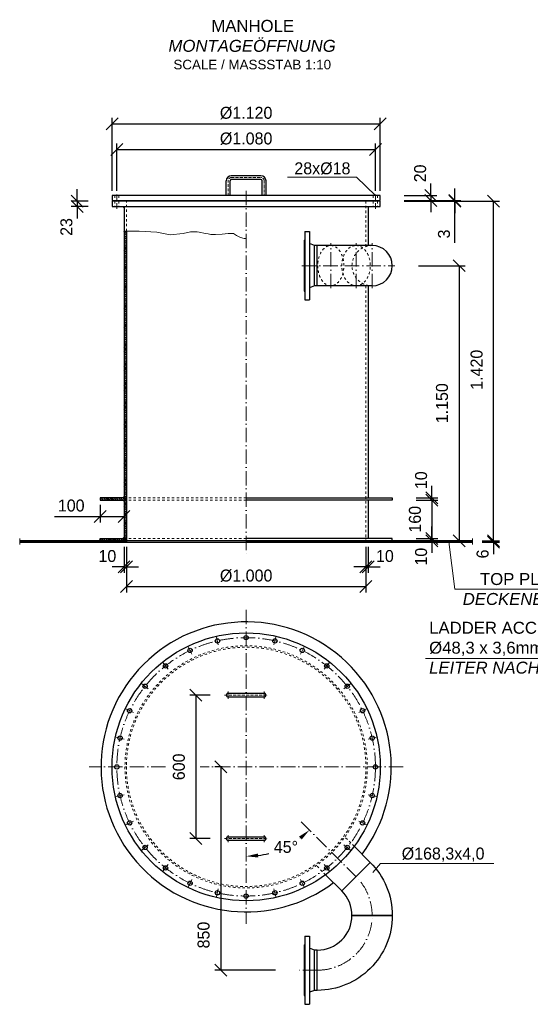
# Model space of a CAD drawing. Header units: millimetres. Extents: x -14064 to 10606674, y -83552 to 74051.
# Tile 580 of 656: x 33821 to 35954, y -50523 to -46408. Entities that reach past the tile are written whole.
import ezdxf

# ---------------------------------------------------------------- set-up
doc = ezdxf.new("R2010")
doc.units = ezdxf.units.MM
doc.linetypes.add('ACAD_ISO10W100', pattern=[18, 12, -3, 0, -3])
doc.linetypes.add('JIS_02_1.0', pattern=[2, 1, -1])
doc.layers.add('Bemaßung', color=7, linetype='Continuous', lineweight=9)
doc.layers.add('Beschriftung', color=7, linetype='Continuous', lineweight=9)
doc.styles.add('LBB3.5M1000', font='isocp.shx', dxfattribs={"height": 3.5})
doc.dimstyles.new('DIN', dxfattribs={"dimtxt": 2.5, "dimasz": 2.5, "dimexe": 1.25, "dimexo": 0.625, "dimtad": 1, "dimtih": 1, "dimdec": 4, "dimdsep": 46, "dimlunit": 6, "dimtxsty": 'Standard', "dimcen": 2.5, "dimadec": 0, "dimazin": 0, "dimtfac": 1, "dimtdec": 4, "dimtmove": 0, "dimatfit": 3, "dimfxl": 0, "dimtvp": 1, "dimtolj": 1, "dimtzin": 0, "dimarcsym": 0})

# ---------------------------------------------------------------- blocks, each defined once
blk = doc.blocks.new('_Oblique')
at = {"color": 0, "linetype": 'ByBlock', "lineweight": -2}
blk.add_line((-0.5, -0.5), (0.5, 0.5), dxfattribs=at)
blk = doc.blocks.new('*D437')
at = {"layer": 'Bemaßung', "color": 0, "lineweight": -2, "transparency": 16777216}
for p, q in [((34266.9, -48611.1), (34266.9, -48802.2)), ((35266.9, -48611.1), (35266.9, -48802.2)), ((34266.9, -48777.2), (35266.9, -48777.2))]:
    blk.add_line(p, q, dxfattribs=at)
at = {"layer": 'DEFPOINTS', "color": 0, "transparency": 16777216}
for p in [(34266.9, -48591.1), (35266.9, -48591.1), (35266.9, -48777.2)]:
    blk.add_point(p, dxfattribs=at)
at = {"layer": 'Bemaßung', "color": 0, "lineweight": -2, "transparency": 16777216, "xscale": 50, "yscale": 50, "zscale": 50, "rotation": 180}
blk.add_blockref('_Oblique', (34266.9, -48777.2), dxfattribs=at)
at = {"layer": 'Bemaßung', "color": 0, "lineweight": -2, "transparency": 16777216, "xscale": 50, "yscale": 50, "zscale": 50}
blk.add_blockref('_Oblique', (35266.9, -48777.2), dxfattribs=at)
at = {"layer": 'Bemaßung', "color": 0, "transparency": 16777216, "insert": (34766.9, -48732.2), "char_height": 50, "attachment_point": 5}
blk.add_mtext('\\A1;%%C1.000', dxfattribs=at)
blk = doc.blocks.new('*D385')
at = {"layer": 'Bemaßung', "color": 0, "lineweight": -2, "transparency": 16777216}
for p, q in [((34256.9, -48611.1), (34256.9, -48720)), ((34266.9, -48611.1), (34266.9, -48720)), ((34256.9, -48695), (34206.9, -48695)), ((34256.9, -48695), (34266.9, -48695)), ((34266.9, -48695), (34316.9, -48695))]:
    blk.add_line(p, q, dxfattribs=at)
at = {"layer": 'DEFPOINTS', "color": 0, "transparency": 16777216}
for p in [(34256.9, -48591.1), (34266.9, -48591.1), (34266.9, -48695)]:
    blk.add_point(p, dxfattribs=at)
at = {"layer": 'Bemaßung', "color": 0, "lineweight": -2, "transparency": 16777216, "xscale": 50, "yscale": 50, "zscale": 50}
blk.add_blockref('_Oblique', (34256.9, -48695), dxfattribs=at)
at = {"layer": 'Bemaßung', "color": 0, "lineweight": -2, "transparency": 16777216, "xscale": 50, "yscale": 50, "zscale": 50, "rotation": 180}
blk.add_blockref('_Oblique', (34266.9, -48695), dxfattribs=at)
at = {"layer": 'Bemaßung', "color": 0, "transparency": 16777216, "insert": (34187.4, -48650), "char_height": 50, "attachment_point": 5}
blk.add_mtext('\\A1;10', dxfattribs=at)
blk = doc.blocks.new('*D386')
at = {"layer": 'Bemaßung', "color": 0, "lineweight": -2, "transparency": 16777216}
for p, q in [((34156.9, -48436.1), (34156.9, -48508.9)), ((34256.9, -48436.1), (34256.9, -48508.9)), ((33966.4, -48483.9), (34156.9, -48483.9)), ((34156.9, -48483.9), (34256.9, -48483.9))]:
    blk.add_line(p, q, dxfattribs=at)
at = {"layer": 'DEFPOINTS', "color": 0, "transparency": 16777216}
for p in [(34156.9, -48416.1), (34256.9, -48416.1), (34256.9, -48483.9)]:
    blk.add_point(p, dxfattribs=at)
at = {"layer": 'Bemaßung', "color": 0, "lineweight": -2, "transparency": 16777216, "xscale": 50, "yscale": 50, "zscale": 50, "rotation": 180}
blk.add_blockref('_Oblique', (34156.9, -48483.9), dxfattribs=at)
at = {"layer": 'Bemaßung', "color": 0, "lineweight": -2, "transparency": 16777216, "xscale": 50, "yscale": 50, "zscale": 50}
blk.add_blockref('_Oblique', (34256.9, -48483.9), dxfattribs=at)
at = {"layer": 'Bemaßung', "color": 0, "transparency": 16777216, "insert": (34036.4, -48438.9), "char_height": 50, "attachment_point": 5}
blk.add_mtext('\\A1;100', dxfattribs=at)
blk = doc.blocks.new('*D387')
at = {"layer": 'Bemaßung', "color": 0, "lineweight": -2, "transparency": 16777216}
for p, q in [((35542.7, -48576.1), (35542.7, -48526.1)), ((35476.9, -48576.1), (35567.7, -48576.1)), ((35476.9, -48586.1), (35567.7, -48586.1)), ((35542.7, -48586.1), (35542.7, -48576.1)), ((35542.7, -48586.1), (35542.7, -48636.1))]:
    blk.add_line(p, q, dxfattribs=at)
at = {"layer": 'DEFPOINTS', "color": 0, "transparency": 16777216}
for p in [(35376.9, -48576.1), (35376.9, -48586.1), (35542.7, -48576.1)]:
    blk.add_point(p, dxfattribs=at)
at = {"layer": 'Bemaßung', "color": 0, "lineweight": -2, "transparency": 16777216, "xscale": 50, "yscale": 50, "zscale": 50}
for p, rotation in [((35542.7, -48576.1), 270), ((35542.7, -48586.1), 90)]:
    blk.add_blockref('_Oblique', p, dxfattribs=dict(at, rotation=rotation))
at = {"layer": 'Bemaßung', "color": 0, "transparency": 16777216, "insert": (35497.7, -48652.5), "char_height": 50, "attachment_point": 5, "rotation": 90}
blk.add_mtext('\\A1;10', dxfattribs=at)
blk = doc.blocks.new('*D388')
at = {"layer": 'Bemaßung', "color": 0, "lineweight": -2, "transparency": 16777216}
for p, q in [((35476.9, -48416.1), (35567.7, -48416.1)), ((35542.7, -48416.1), (35542.7, -48576.1)), ((35476.9, -48576.1), (35567.7, -48576.1))]:
    blk.add_line(p, q, dxfattribs=at)
at = {"layer": 'DEFPOINTS', "color": 0, "transparency": 16777216}
for p in [(35376.9, -48416.1), (35376.9, -48576.1), (35542.7, -48576.1)]:
    blk.add_point(p, dxfattribs=at)
at = {"layer": 'Bemaßung', "color": 0, "lineweight": -2, "transparency": 16777216, "xscale": 50, "yscale": 50, "zscale": 50}
for p, rotation in [((35542.7, -48416.1), 90), ((35542.7, -48576.1), 270)]:
    blk.add_blockref('_Oblique', p, dxfattribs=dict(at, rotation=rotation))
at = {"layer": 'Bemaßung', "color": 0, "transparency": 16777216, "insert": (35472, -48496.1), "char_height": 50, "attachment_point": 5, "rotation": 90}
blk.add_mtext('\\A1;160', dxfattribs=at)
blk = doc.blocks.new('*D389')
at = {"layer": 'Bemaßung', "color": 0, "lineweight": -2, "transparency": 16777216}
for p, q in [((35542.7, -48406.1), (35542.7, -48356.1)), ((35476.9, -48406.1), (35567.7, -48406.1)), ((35476.9, -48416.1), (35567.7, -48416.1)), ((35542.7, -48416.1), (35542.7, -48406.1)), ((35542.7, -48416.1), (35542.7, -48466.1))]:
    blk.add_line(p, q, dxfattribs=at)
at = {"layer": 'DEFPOINTS', "color": 0, "transparency": 16777216}
for p in [(35376.9, -48406.1), (35376.9, -48416.1), (35542.7, -48406.1)]:
    blk.add_point(p, dxfattribs=at)
at = {"layer": 'Bemaßung', "color": 0, "lineweight": -2, "transparency": 16777216, "xscale": 50, "yscale": 50, "zscale": 50}
for p, rotation in [((35542.7, -48406.1), 270), ((35542.7, -48416.1), 90)]:
    blk.add_blockref('_Oblique', p, dxfattribs=dict(at, rotation=rotation))
at = {"layer": 'Bemaßung', "color": 0, "transparency": 16777216, "insert": (35497.7, -48332.9), "char_height": 50, "attachment_point": 5, "rotation": 90}
blk.add_mtext('\\A1;10', dxfattribs=at)
blk = doc.blocks.new('*D390')
at = {"layer": 'Bemaßung', "color": 0, "lineweight": -2, "transparency": 16777216}
for p, q in [((35799.6, -48586.1), (35799.6, -48536.1)), ((35752.5, -48586.1), (35824.6, -48586.1)), ((35752.5, -48592.1), (35824.6, -48592.1)), ((35799.6, -48592.1), (35799.6, -48586.1)), ((35799.6, -48592.1), (35799.6, -48642.1))]:
    blk.add_line(p, q, dxfattribs=at)
at = {"layer": 'DEFPOINTS', "color": 0, "transparency": 16777216}
for p in [(35712.5, -48586.1), (35712.5, -48592.1), (35799.6, -48586.1)]:
    blk.add_point(p, dxfattribs=at)
at = {"layer": 'Bemaßung', "color": 0, "lineweight": -2, "transparency": 16777216, "xscale": 50, "yscale": 50, "zscale": 50}
for p, rotation in [((35799.6, -48586.1), 270), ((35799.6, -48592.1), 90)]:
    blk.add_blockref('_Oblique', p, dxfattribs=dict(at, rotation=rotation))
at = {"layer": 'Bemaßung', "color": 0, "transparency": 16777216, "insert": (35754.6, -48641.1), "char_height": 50, "attachment_point": 5, "rotation": 90}
blk.add_mtext('\\A1;6', dxfattribs=at)
blk = doc.blocks.new('*D391')
at = {"layer": 'Bemaßung', "color": 0, "lineweight": -2, "transparency": 16777216}
for p, q in [((35426.9, -47166.1), (35824.6, -47166.1)), ((35799.6, -48586.1), (35799.6, -47166.1)), ((35812.5, -48586.1), (35824.6, -48586.1))]:
    blk.add_line(p, q, dxfattribs=at)
at = {"layer": 'DEFPOINTS', "color": 0, "transparency": 16777216}
for p in [(35326.9, -47166.1), (35799.6, -47166.1), (35712.5, -48586.1)]:
    blk.add_point(p, dxfattribs=at)
at = {"layer": 'Bemaßung', "color": 0, "lineweight": -2, "transparency": 16777216, "xscale": 50, "yscale": 50, "zscale": 50}
for p, rotation in [((35799.6, -47166.1), 90), ((35799.6, -48586.1), 270)]:
    blk.add_blockref('_Oblique', p, dxfattribs=dict(at, rotation=rotation))
at = {"layer": 'Bemaßung', "color": 0, "transparency": 16777216, "insert": (35729.5, -47871.1), "char_height": 50, "attachment_point": 5, "rotation": 90}
blk.add_mtext('\\A1;1.420', dxfattribs=at)
blk = doc.blocks.new('*D392')
at = {"layer": 'Bemaßung', "color": 0, "lineweight": -2, "transparency": 16777216}
for p, q in [((35538.7, -47143.1), (35538.7, -47093.1)), ((35426.9, -47143.1), (35563.7, -47143.1)), ((35426.9, -47163.1), (35563.7, -47163.1)), ((35538.7, -47143.1), (35538.7, -47163.1)), ((35538.7, -47163.1), (35538.7, -47213.1))]:
    blk.add_line(p, q, dxfattribs=at)
at = {"layer": 'DEFPOINTS', "color": 0, "transparency": 16777216}
for p in [(35326.9, -47143.1), (35326.9, -47163.1), (35538.7, -47163.1)]:
    blk.add_point(p, dxfattribs=at)
at = {"layer": 'Bemaßung', "color": 0, "lineweight": -2, "transparency": 16777216, "xscale": 50, "yscale": 50, "zscale": 50}
for p, rotation in [((35538.7, -47143.1), 270), ((35538.7, -47163.1), 90)]:
    blk.add_blockref('_Oblique', p, dxfattribs=dict(at, rotation=rotation))
at = {"layer": 'Bemaßung', "color": 0, "transparency": 16777216, "insert": (35493.7, -47050.4), "char_height": 50, "attachment_point": 5, "rotation": 90}
blk.add_mtext('\\A1;20', dxfattribs=at)
blk = doc.blocks.new('*D393')
at = {"layer": 'Bemaßung', "color": 0, "lineweight": -2, "transparency": 16777216}
for p, q in [((34061.5, -47166.1), (34061.5, -47116.1)), ((34106.9, -47166.1), (34036.5, -47166.1)), ((34106.9, -47189.1), (34036.5, -47189.1)), ((34061.5, -47166.1), (34061.5, -47189.1)), ((34061.5, -47189.1), (34061.5, -47239.1))]:
    blk.add_line(p, q, dxfattribs=at)
at = {"layer": 'DEFPOINTS', "color": 0, "transparency": 16777216}
for p in [(34061.5, -47189.1), (34206.9, -47166.1), (34206.9, -47189.1)]:
    blk.add_point(p, dxfattribs=at)
at = {"layer": 'Bemaßung', "color": 0, "lineweight": -2, "transparency": 16777216, "xscale": 50, "yscale": 50, "zscale": 50}
for p, rotation in [((34061.5, -47166.1), 270), ((34061.5, -47189.1), 90)]:
    blk.add_blockref('_Oblique', p, dxfattribs=dict(at, rotation=rotation))
at = {"layer": 'Bemaßung', "color": 0, "transparency": 16777216, "insert": (34016.5, -47274.3), "char_height": 50, "attachment_point": 5, "rotation": 90}
blk.add_mtext('\\A1;23', dxfattribs=at)
blk = doc.blocks.new('*D438')
at = {"layer": 'Bemaßung', "color": 0, "lineweight": -2, "transparency": 16777216}
for p, q in [((35487.2, -47436.1), (35681.8, -47436.1)), ((35656.8, -47436.1), (35656.8, -48586.1)), ((35487.2, -48586.1), (35681.8, -48586.1))]:
    blk.add_line(p, q, dxfattribs=at)
at = {"layer": 'DEFPOINTS', "color": 0, "transparency": 16777216}
for p in [(35387.2, -47436.1), (35387.2, -48586.1), (35656.8, -48586.1)]:
    blk.add_point(p, dxfattribs=at)
at = {"layer": 'Bemaßung', "color": 0, "lineweight": -2, "transparency": 16777216, "xscale": 50, "yscale": 50, "zscale": 50}
for p, rotation in [((35656.8, -47436.1), 90), ((35656.8, -48586.1), 270)]:
    blk.add_blockref('_Oblique', p, dxfattribs=dict(at, rotation=rotation))
at = {"layer": 'Bemaßung', "color": 0, "transparency": 16777216, "insert": (35585, -48011.1), "char_height": 50, "attachment_point": 5, "rotation": 90}
blk.add_mtext('\\A1;1.150', dxfattribs=at)
blk = doc.blocks.new('*D439')
at = {"layer": 'Bemaßung', "color": 0, "lineweight": -2, "transparency": 16777216}
for p, q in [((34226.9, -47123.1), (34226.9, -46925.3)), ((34226.9, -46950.3), (35306.9, -46950.3)), ((35306.9, -47123.1), (35306.9, -46925.3))]:
    blk.add_line(p, q, dxfattribs=at)
at = {"layer": 'DEFPOINTS', "color": 0, "transparency": 16777216}
for p in [(35306.9, -46950.3), (34226.9, -47143.1), (35306.9, -47143.1)]:
    blk.add_point(p, dxfattribs=at)
at = {"layer": 'Bemaßung', "color": 0, "lineweight": -2, "transparency": 16777216, "xscale": 50, "yscale": 50, "zscale": 50, "rotation": 180}
blk.add_blockref('_Oblique', (34226.9, -46950.3), dxfattribs=at)
at = {"layer": 'Bemaßung', "color": 0, "lineweight": -2, "transparency": 16777216, "xscale": 50, "yscale": 50, "zscale": 50}
blk.add_blockref('_Oblique', (35306.9, -46950.3), dxfattribs=at)
at = {"layer": 'Bemaßung', "color": 0, "transparency": 16777216, "insert": (34766.9, -46905.3), "char_height": 50, "attachment_point": 5}
blk.add_mtext('\\A1;%%c1.080', dxfattribs=at)
blk = doc.blocks.new('*D440')
at = {"layer": 'Bemaßung', "color": 0, "lineweight": -2, "transparency": 16777216}
for p, q in [((34206.9, -47123.1), (34206.9, -46818)), ((35326.9, -47123.1), (35326.9, -46818)), ((34206.9, -46843), (35326.9, -46843))]:
    blk.add_line(p, q, dxfattribs=at)
at = {"layer": 'DEFPOINTS', "color": 0, "transparency": 16777216}
for p in [(35326.9, -46843), (34206.9, -47143.1), (35326.9, -47143.1)]:
    blk.add_point(p, dxfattribs=at)
at = {"layer": 'Bemaßung', "color": 0, "lineweight": -2, "transparency": 16777216, "xscale": 50, "yscale": 50, "zscale": 50, "rotation": 180}
blk.add_blockref('_Oblique', (34206.9, -46843), dxfattribs=at)
at = {"layer": 'Bemaßung', "color": 0, "lineweight": -2, "transparency": 16777216, "xscale": 50, "yscale": 50, "zscale": 50}
blk.add_blockref('_Oblique', (35326.9, -46843), dxfattribs=at)
at = {"layer": 'Bemaßung', "color": 0, "transparency": 16777216, "insert": (34766.9, -46798), "char_height": 50, "attachment_point": 5}
blk.add_mtext('\\A1;%%C1.120', dxfattribs=at)
blk = doc.blocks.new('*D414')
at = {"layer": 'Bemaßung', "color": 0, "lineweight": -2, "transparency": 16777216}
for p, q in [((34616.6, -49231), (34531.8, -49231)), ((34556.8, -49231), (34556.8, -49831)), ((34616.6, -49831), (34531.8, -49831))]:
    blk.add_line(p, q, dxfattribs=at)
at = {"layer": 'DEFPOINTS', "color": 0, "transparency": 16777216}
for p in [(34676.6, -49231), (34556.8, -49831), (34676.6, -49831)]:
    blk.add_point(p, dxfattribs=at)
at = {"layer": 'Bemaßung', "color": 0, "lineweight": -2, "transparency": 16777216, "xscale": 50, "yscale": 50, "zscale": 50}
for p, rotation in [((34556.8, -49231), 90), ((34556.8, -49831), 270)]:
    blk.add_blockref('_Oblique', p, dxfattribs=dict(at, rotation=rotation))
at = {"layer": 'Bemaßung', "color": 0, "transparency": 16777216, "insert": (34486.1, -49531), "char_height": 50, "attachment_point": 5, "rotation": 90}
blk.add_mtext('\\A1;600', dxfattribs=at)
blk = doc.blocks.new('*D415')
at = {"layer": 'Bemaßung', "color": 0, "lineweight": -2, "transparency": 16777216}
for p, q in [((34666.9, -49531), (34636.4, -49531)), ((34661.4, -49531), (34661.4, -50381)), ((34888.9, -50381), (34636.4, -50381))]:
    blk.add_line(p, q, dxfattribs=at)
at = {"layer": 'DEFPOINTS', "color": 0, "transparency": 16777216}
for p in [(34766.9, -49531), (34661.4, -50381), (34988.9, -50381)]:
    blk.add_point(p, dxfattribs=at)
at = {"layer": 'Bemaßung', "color": 0, "lineweight": -2, "transparency": 16777216, "xscale": 50, "yscale": 50, "zscale": 50}
for p, rotation in [((34661.4, -49531), 90), ((34661.4, -50381), 270)]:
    blk.add_blockref('_Oblique', p, dxfattribs=dict(at, rotation=rotation))
at = {"layer": 'Bemaßung', "color": 0, "transparency": 16777216, "insert": (34589.3, -50234.1), "char_height": 50, "attachment_point": 5, "rotation": 90}
blk.add_mtext('\\A1;850', dxfattribs=at)
blk = doc.blocks.new('*D454')
at = {"layer": 'Bemaßung', "color": 0, "lineweight": -2, "transparency": 16777216}
for start, end in [(307.2968, 307.3314), (277.6686, 284.7712)]:
    blk.add_arc((34766.9, -49531), 373.9, start, end, dxfattribs=at)
at = {"layer": 'Bemaßung', "color": 0, "transparency": 16777216}
for points in [[(34988.2, -49822), (34999.1, -49834.5), (35031.3, -49795.3)], [(34817.4, -49909.8), (34816.3, -49893.2), (34766.9, -49904.8)]]:
    blk.add_solid(points, dxfattribs=at)
at = {"layer": 'DEFPOINTS', "color": 0, "transparency": 16777216}
for p in [(34766.9, -48875), (34996.5, -49760.5), (34863.7, -49892.1), (35226, -49990.1), (34766.9, -50187)]:
    blk.add_point(p, dxfattribs=at)
at = {"layer": 'Bemaßung', "color": 0, "transparency": 16777216, "insert": (34933.1, -49865.9), "char_height": 50, "attachment_point": 5}
blk.add_mtext('\\A1;45°', dxfattribs=at)
blk = doc.blocks.new('*D416')
at = {"layer": 'Bemaßung', "color": 0, "lineweight": -2, "transparency": 16777216}
for p, q in [((35266.9, -48611.1), (35266.9, -48720)), ((35276.9, -48611.1), (35276.9, -48720)), ((35266.9, -48695), (35216.9, -48695)), ((35276.9, -48695), (35266.9, -48695)), ((35276.9, -48695), (35326.9, -48695))]:
    blk.add_line(p, q, dxfattribs=at)
at = {"layer": 'DEFPOINTS', "color": 0, "transparency": 16777216}
for p in [(35266.9, -48591.1), (35276.9, -48591.1), (35266.9, -48695)]:
    blk.add_point(p, dxfattribs=at)
at = {"layer": 'Bemaßung', "color": 0, "lineweight": -2, "transparency": 16777216, "xscale": 50, "yscale": 50, "zscale": 50}
blk.add_blockref('_Oblique', (35266.9, -48695), dxfattribs=at)
at = {"layer": 'Bemaßung', "color": 0, "lineweight": -2, "transparency": 16777216, "xscale": 50, "yscale": 50, "zscale": 50, "rotation": 180}
blk.add_blockref('_Oblique', (35276.9, -48695), dxfattribs=at)
at = {"layer": 'Bemaßung', "color": 0, "transparency": 16777216, "insert": (35346.4, -48650), "char_height": 50, "attachment_point": 5}
blk.add_mtext('\\A1;10', dxfattribs=at)
blk = doc.blocks.new('*D417')
at = {"layer": 'Bemaßung', "color": 0, "lineweight": -2, "transparency": 16777216}
for p, q in [((35638.4, -47163.1), (35638.4, -47113.1)), ((35426.9, -47163.1), (35663.4, -47163.1)), ((35638.4, -47166.1), (35638.4, -47163.1)), ((35638.4, -47166.1), (35638.4, -47163.1)), ((35426.9, -47166.1), (35663.4, -47166.1)), ((35638.4, -47166.1), (35638.4, -47216.1)), ((35638.4, -47340.4), (35638.4, -47166.1))]:
    blk.add_line(p, q, dxfattribs=at)
at = {"layer": 'DEFPOINTS', "color": 0, "transparency": 16777216}
for p in [(35326.9, -47163.1), (35638.4, -47163.1), (35326.9, -47166.1)]:
    blk.add_point(p, dxfattribs=at)
at = {"layer": 'Bemaßung', "color": 0, "lineweight": -2, "transparency": 16777216, "xscale": 50, "yscale": 50, "zscale": 50}
for p, rotation in [((35638.4, -47163.1), 270), ((35638.4, -47166.1), 90)]:
    blk.add_blockref('_Oblique', p, dxfattribs=dict(at, rotation=rotation))
at = {"layer": 'Bemaßung', "color": 0, "transparency": 16777216, "insert": (35593.4, -47303.7), "char_height": 50, "attachment_point": 5, "rotation": 90}
blk.add_mtext('\\A1;3', dxfattribs=at)

msp = doc.modelspace()

# ---------------------------------------------------------------- hatches: boundary and pattern name
h = msp.add_hatch(color=256)
h.dxf.hatch_style = 1
h.paths.add_polyline_path([(34251.9277, -47189.05169), (34256.9277, -47189.05169), (34256.9277, -47194.05169)])
h = msp.add_hatch()
h.set_pattern_fill('ANSI31', color=256, scale=2)
h.set_pattern_definition([(45, (-44376.8517, 125619.5536), (-4.49012806, 4.49012806), [])])
h.paths.add_polyline_path([(34266.9277, -47291.53451), (34256.9277, -47291.53451), (34256.9277, -48406.05169), (34266.9277, -48406.05169)])
h.paths.add_polyline_path([(34266.9277, -48416.05169), (34256.9277, -48416.05169), (34256.9277, -48576.05169), (34266.9277, -48576.05169)])
h.paths.add_polyline_path([(34266.9277, -48576.05169), (34256.9277, -48576.05169), (34256.9277, -48586.05169), (34266.9277, -48586.05169)])
h.paths.add_polyline_path([(34266.9277, -48406.05169), (34256.9277, -48406.05169), (34256.9277, -48416.05169), (34266.9277, -48416.05169)])
h = msp.add_hatch()
h.set_pattern_fill('ANSI31', color=256, scale=2, angle=90)
h.set_pattern_definition([(135, (-44376.8517, 125619.5536), (-4.49012806, -4.49012806), [])])
h.paths.add_polyline_path([(34156.9277, -48406.05169), (34156.9277, -48416.05169), (34256.9277, -48416.05169), (34256.9277, -48406.05169)])
h.paths.add_polyline_path([(34156.9277, -48576.05169), (34156.9277, -48586.05169), (34256.9277, -48586.05169), (34256.9277, -48576.05169)])
h = msp.add_hatch(color=256)
h.dxf.hatch_style = 1
h.paths.add_polyline_path([(34251.9277, -48406.05169), (34256.9277, -48406.05169), (34256.9277, -48401.05169)])
h = msp.add_hatch(color=256)
h.dxf.hatch_style = 1
h.paths.add_polyline_path([(34251.9277, -48416.05169), (34256.9277, -48416.05169), (34256.9277, -48421.05169)])
h = msp.add_hatch()
h.set_pattern_fill('ANSI31', color=256)
h.set_pattern_definition([(45, (-46223.6774, 121030.4583), (-2.24506403, 2.24506403), [])])
h.paths.add_polyline_path([(34897.8277, -48586.05169), (34766.9277, -48586.05169), (34766.9277, -48592.05169), (34897.8277, -48592.05169)])
h.paths.add_polyline_path([(35712.51892, -48586.05169), (34897.8277, -48586.05169), (34897.8277, -48592.05169), (35712.51892, -48592.05169)])
h.paths.add_polyline_path([(34266.9277, -48592.05169), (34266.9277, -48586.05169), (33821.33649, -48586.05169), (33821.33649, -48592.05169)])
h = msp.add_hatch(color=256)
h.dxf.hatch_style = 1
h.paths.add_polyline_path([(34151.9277, -48586.05169), (34156.9277, -48586.05169), (34156.9277, -48581.05169)])
h = msp.add_hatch(color=256)
h.dxf.hatch_style = 1
h.paths.add_polyline_path([(34251.9277, -48576.05169), (34256.9277, -48576.05169), (34256.9277, -48571.05169)])

# ---------------------------------------------------------------- linework, layer by layer
for p, q in [((34683.9277, -47143.05169), (34683.9277, -47081.05169)), ((34699.9277, -47143.05169), (34699.9277, -47081.05169)), ((34828.9277, -47060.05169), (34704.9277, -47060.05169)), ((34828.9277, -47076.05169), (34704.9277, -47076.05169)), ((34833.9277, -47143.05169), (34833.9277, -47081.05169)), ((34849.9277, -47143.05169), (34849.9277, -47081.05169)), ((34256.9277, -47189.05169), (34256.9277, -48586.05263)), ((35276.9277, -47189.05169), (35276.9277, -47351.90169)), ((34266.9277, -47291.53451), (34266.9277, -48591.05169)), ((35012.0728, -47293.55169), (35012.0728, -47578.55169)), ((35012.0728, -47293.55169), (35031.0728, -47293.55169)), ((35031.0728, -47293.55169), (35031.0728, -47578.55169)), ((35009.0728, -47330.05169), (35009.0728, -47542.05169)), ((35009.0728, -47330.05169), (35012.0728, -47330.05169)), ((35052.0728, -47351.90169), (35031.0728, -47344.05169)), ((35064.0728, -47351.90169), (35052.0728, -47351.90169)), ((35052.0728, -47520.20169), (35052.0728, -47351.90169)), ((35293.0728, -47351.90169), (35064.0728, -47351.90169)), ((35064.0728, -47520.20169), (35064.0728, -47351.90169)), ((35052.0728, -47520.20169), (35031.0728, -47528.05169)), ((35064.0728, -47520.20169), (35052.0728, -47520.20169)), ((35293.0728, -47520.20169), (35064.0728, -47520.20169)), ((35276.9277, -47520.20169), (35276.9277, -48406.05169)), ((35009.0728, -47542.05169), (35012.0728, -47542.05169)), ((35012.0728, -47578.55169), (35031.0728, -47578.55169)), ((35276.9277, -48416.05169), (35276.9277, -48576.05169)), ((35712.51892, -48586.05169), (33821.33649, -48586.05169)), ((33821.33649, -48592.05169), (35712.51892, -48592.05169)), ((34691.9277, -49222.99034), (34841.9277, -49222.99034)), ((34841.9277, -49238.99034), (34691.9277, -49238.99034)), ((34691.9277, -49822.99034), (34841.9277, -49822.99034)), ((34841.9277, -49838.99034), (34691.9277, -49838.99034)), ((35285.50329, -49930.55985), (35217.91431, -49862.97088)), ((35166.49721, -50049.56592), (35098.90824, -49981.97695)), ((35012.0728, -50238.49034), (35012.0728, -50523.49034)), ((35012.0728, -50238.49034), (35031.0728, -50238.49034)), ((35031.0728, -50238.49034), (35031.0728, -50523.49034)), ((35009.0728, -50274.99034), (35012.0728, -50274.99034)), ((35009.0728, -50274.99034), (35009.0728, -50486.99034)), ((35052.0728, -50296.84034), (35031.0728, -50288.99034)), ((35064.0728, -50296.84034), (35052.0728, -50296.84034)), ((35052.0728, -50465.14034), (35052.0728, -50296.84034)), ((35064.0728, -50296.84034), (35052.0728, -50296.84034)), ((35009.0728, -50486.99034), (35012.0728, -50486.99034)), ((35052.0728, -50465.14034), (35031.0728, -50472.99034)), ((35064.0728, -50465.14034), (35052.0728, -50465.14034)), ((35064.0728, -50465.14034), (35052.0728, -50465.14034)), ((35012.0728, -50523.49034), (35031.0728, -50523.49034))]:
    msp.add_line(p, q)
at = {"linetype": 'ACAD_ISO10W100', "lineweight": 18, "ltscale": 5}
for p, q in [((34766.9277, -47123.05169), (34766.9277, -48641.05169)), ((35120.48109, -47530.20169), (35120.48109, -47341.90169)), ((35226.00025, -47530.20169), (35226.00025, -47341.90169)), ((35293.0728, -47530.20169), (35293.0728, -47341.90169)), ((34999.0728, -47436.05169), (35387.2228, -47436.05169)), ((33821.33649, -48576.05169), (33821.33649, -48601.05169)), ((35712.51892, -48576.05169), (35712.51892, -48601.05169)), ((34766.9277, -48874.99034), (34766.9277, -50186.99034)), ((34642.88679, -48987.5316), (34650.646, -49021.52693)), ((34890.96861, -48987.5316), (34883.2094, -49021.52693)), ((34525.06581, -49028.75895), (34540.19516, -49060.17535)), ((35008.78959, -49028.75895), (34993.66025, -49060.17535)), ((34419.3728, -49095.17027), (34441.11362, -49122.4324)), ((35114.48261, -49095.17027), (35092.74178, -49122.4324)), ((34331.10764, -49183.43543), (34358.36977, -49205.17626)), ((35202.74777, -49183.43543), (35175.48564, -49205.17626)), ((34264.69631, -49289.12845), (34296.11272, -49304.25779)), ((35269.15909, -49289.12845), (35237.74269, -49304.25779)), ((34223.46897, -49406.94943), (34257.46429, -49414.70864)), ((35310.38644, -49406.94943), (35276.39111, -49414.70864)), ((34430.82531, -49530.99034), (34110.9277, -49530.99034)), ((35422.9277, -49530.99034), (34575.62043, -49530.99034)), ((34223.46897, -49655.03125), (34257.46429, -49647.27204)), ((35310.38644, -49655.03125), (35276.39111, -49647.27204)), ((34264.69631, -49772.85223), (34296.11272, -49757.72289)), ((34996.46398, -49760.52661), (35226.00025, -49990.06289)), ((35269.15909, -49772.85223), (35237.74269, -49757.72289)), ((34331.10764, -49878.54524), (34358.36977, -49856.80442)), ((35202.74777, -49878.54524), (35175.48564, -49856.80442)), ((34419.3728, -49966.81041), (34441.11362, -49939.54827)), ((35114.48261, -49966.81041), (35092.74178, -49939.54827)), ((34525.06581, -50033.22173), (34540.19516, -50001.80532)), ((35008.78959, -50033.22173), (34993.66025, -50001.80532)), ((34642.88679, -50074.44907), (34650.646, -50040.45375)), ((34890.96861, -50074.44907), (34883.2094, -50040.45375)), ((35064.0728, -50380.99034), (34988.89531, -50380.99034))]:
    msp.add_line(p, q, dxfattribs=at)
at = {"linetype": 'JIS_02_1.0', "lineweight": 18, "ltscale": 10}
for p, q in [((34217.9277, -47143.05169), (34217.9277, -47163.05169)), ((34235.9277, -47143.05169), (34235.9277, -47163.05169)), ((35297.9277, -47143.05169), (35297.9277, -47163.05169)), ((35315.9277, -47143.05169), (35315.9277, -47163.05169)), ((34217.9277, -47166.05169), (34217.9277, -47189.05169)), ((34235.9277, -47166.05169), (34235.9277, -47189.05169)), ((34266.9277, -47291.53451), (34266.9277, -47166.05169)), ((35266.9277, -47166.05169), (35266.9277, -47351.90169)), ((35297.9277, -47166.05169), (35297.9277, -47189.05169)), ((35315.9277, -47166.05169), (35315.9277, -47189.05169)), ((35266.9277, -47520.20169), (35266.9277, -48591.05169)), ((34256.9277, -48406.05169), (34766.9277, -48406.05169)), ((34256.9277, -48416.05169), (34766.9277, -48416.05169)), ((34256.9277, -48576.05169), (34766.9277, -48576.05169)), ((35217.91431, -49862.97088), (35174.94098, -49819.99754)), ((35098.90824, -49981.97695), (35055.93491, -49939.00362))]:
    msp.add_line(p, q, dxfattribs=at)
at = {"linetype": 'ACAD_ISO10W100', "lineweight": 18, "ltscale": 2}
for p, q in [((34226.9277, -47199.05169), (34226.9277, -47133.05169)), ((35306.9277, -47199.05169), (35306.9277, -47133.05169))]:
    msp.add_line(p, q, dxfattribs=at)
at = {"linetype": 'ACAD_ISO10W100', "lineweight": 18}
for p, q in [((34691.9277, -49246.29194), (34691.9277, -49215.68874)), ((34841.9277, -49246.29194), (34841.9277, -49215.68874)), ((34676.62611, -49230.99034), (34857.2293, -49230.99034)), ((34676.62611, -49830.99034), (34857.2293, -49830.99034)), ((34691.9277, -49846.29194), (34691.9277, -49815.68874)), ((34841.9277, -49846.29194), (34841.9277, -49815.68874))]:
    msp.add_line(p, q, dxfattribs=at)
for points in [[(34691.9277, -47143.05169), (34691.9277, -47081.05169)], [(34704.9277, -47068.05169), (34828.9277, -47068.05169)], [(34841.9277, -47081.05169), (34841.9277, -47143.05169)]]:
    msp.add_lwpolyline(points, dxfattribs=at)
for points in [[(34206.9277, -47163.05169), (35326.9277, -47163.05169), (35326.9277, -47143.05169), (34206.9277, -47143.05169)], [(34251.9277, -47189.05169), (34256.9277, -47189.05169), (34256.9277, -47194.05169)], [(34251.9277, -48406.05169), (34256.9277, -48406.05169), (34256.9277, -48401.05169)], [(34251.9277, -48416.05169), (34256.9277, -48416.05169), (34256.9277, -48421.05169)], [(34151.9277, -48586.05169), (34156.9277, -48586.05169), (34156.9277, -48581.05169)], [(34251.9277, -48576.05169), (34256.9277, -48576.05169), (34256.9277, -48571.05169)]]:
    msp.add_lwpolyline(points, close=True)
for points in [[(34206.9277, -47189.05169), (35326.9277, -47189.05169), (35326.9277, -47166.05169), (34206.9277, -47166.05169), (34206.9277, -47189.05169), (34206.9277, -47189.05169)], [(34256.9277, -48406.05169), (34156.9277, -48406.05169), (34156.9277, -48416.05169), (34256.9277, -48416.05169)], [(34766.9277, -48406.05169), (35376.9277, -48406.05169), (35376.9277, -48416.05169), (34766.9277, -48416.05169)], [(34156.9277, -48586.05169), (34156.9277, -48576.05169), (34256.9277, -48576.05169)], [(35376.9277, -48586.05169), (35376.9277, -48576.05169), (34766.9277, -48576.05169)]]:
    msp.add_lwpolyline(points)
at = {"lineweight": 5}
msp.add_lwpolyline([(34256.9277, -47291.53451), (34277.31861, -47291.53451), (34319.56367, -47291.53451), (34393.31087, -47296.27755), (34449.67721, -47306.94908), (34503.75043, -47301.02038), (34534.16734, -47295.0919), (34562.32993, -47295.0919), (34571.03517, -47296.27755), (34597.53262, -47301.02038), (34608.20774, -47303.3919), (34620.06888, -47305.76343), (34639.04711, -47305.76343), (34666.3281, -47304.57778), (34692.42308, -47302.20625), (34713.77333, -47302.20625), (34726.82082, -47309.3206), (34743.42668, -47318.80648), (34758.84653, -47322.36365), (34766.9277, -47322.36365)], dxfattribs=at)
for points in [[(35285.50329, -49930.55985, -0.1989123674), (35377.2228, -50151.99034), (35208.9228, -50151.99034, 0.1989123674), (35166.49721, -50049.56592)], [(35064.0728, -50465.14034), (35064.0728, -50296.84034, 0.4142135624), (35208.9228, -50151.99034), (35377.2228, -50151.99034, -0.4142135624)]]:
    msp.add_lwpolyline(points, format="xyb", close=True)
for centre, radius in [((34766.9277, -49530.99034), 560), ((34646.7664, -49004.52927), 9), ((34766.9277, -48990.99034), 9), ((34887.08901, -49004.52927), 9), ((34532.63048, -49044.46715), 9), ((35001.22492, -49044.46715), 9), ((34430.24321, -49108.80134), 9), ((35103.6122, -49108.80134), 9), ((34344.7387, -49194.30584), 9), ((35189.1167, -49194.30584), 9), ((34280.40451, -49296.69312), 9), ((35253.45089, -49296.69312), 9), ((34240.46663, -49410.82903), 9), ((35293.38878, -49410.82903), 9), ((34226.9277, -49530.99034), 9), ((35306.9277, -49530.99034), 9), ((34240.46663, -49651.15164), 9), ((35293.38878, -49651.15164), 9), ((34280.40451, -49765.28756), 9), ((35253.45089, -49765.28756), 9), ((34344.7387, -49867.67483), 9), ((35189.1167, -49867.67483), 9), ((34430.24321, -49953.17934), 9), ((35103.6122, -49953.17934), 9), ((34532.63048, -50017.51353), 9), ((35001.22492, -50017.51353), 9), ((34646.7664, -50057.45141), 9), ((34766.9277, -50070.99034), 9), ((34887.08901, -50057.45141), 9)]:
    msp.add_circle(centre, radius)
at = {"linetype": 'ACAD_ISO10W100', "lineweight": 18, "ltscale": 5}
msp.add_circle((34766.9277, -49530.99034), 540, dxfattribs=at)
at = {"linetype": 'JIS_02_1.0', "lineweight": 18, "ltscale": 10}
for radius in [506, 500]:
    msp.add_circle((34766.9277, -49530.99034), radius, dxfattribs=at)
for centre, radius, start, end in [((34704.9277, -47081.05169), 21, 90, 180), ((34704.9277, -47081.05169), 5, 90, 180), ((34828.9277, -47081.05169), 21, 0, 90), ((34828.9277, -47081.05169), 5, 0, 90), ((35293.0728, -47436.05169), 84.15, 270, 90), ((34766.9277, -49530.99034), 606, 322.98196493, 307.01803507), ((34691.9277, -49230.99034), 8, 90, 270), ((34841.9277, -49230.99034), 8, 270, 90), ((34691.9277, -49830.99034), 8, 90, 270), ((34841.9277, -49830.99034), 8, 270, 90)]:
    msp.add_arc(centre, radius, start, end)
at = {"linetype": 'ACAD_ISO10W100', "lineweight": 18}
for centre, start, end in [((34704.9277, -47081.05169), 90, 180), ((34828.9277, -47081.05169), 0, 90)]:
    msp.add_arc(centre, 13, start, end, dxfattribs=at)
at = {"linetype": 'JIS_02_1.0', "lineweight": 18, "ltscale": 10}
msp.add_arc((35293.0728, -47436.05169), 84.15, 90, 270, dxfattribs=at)
at = {"linetype": 'ACAD_ISO10W100', "lineweight": 18, "ltscale": 5}
for start, end in [(0, 45), (270, 0)]:
    msp.add_arc((35064.0728, -50151.99034), 229, start, end, dxfattribs=at)
at = {"linetype": 'JIS_02_1.0', "lineweight": 18, "ltscale": 10}
for centre, ratio in [((35120.48109, -47436.05169), 0.6471763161), ((35226.00025, -47436.05169), 0.7071067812)]:
    msp.add_ellipse(centre, major_axis=(0, 84.15), ratio=ratio, dxfattribs=at)
at = {"layer": 'Bemaßung'}
for p, q in [((34939.84722, -47066.5873), (35227.80435, -47066.5873)), ((35306.9277, -47143.05169), (35227.80435, -47066.5873)), ((35295.88322, -49972.73685), (35327.46002, -49934.42919)), ((35327.46002, -49934.42919), (35801.89123, -49934.42919))]:
    msp.add_line(p, q, dxfattribs=at)
at = {"layer": 'Beschriftung'}
for p, q in [((35638.22979, -48788.15379), (35614.0501, -48591.05169)), ((35638.22979, -48788.15379), (36224.73172, -48788.15379)), ((35515.35909, -49078.44182), (36490.69935, -49078.44182))]:
    msp.add_line(p, q, dxfattribs=at)

# ---------------------------------------------------------------- texts
at = {"layer": 'Bemaßung', "char_height": 50, "attachment_point": 5}
for s, insert in [('\\A1;28x%%C18', (35085.38842, -47030.06831)), ('\\A1;%%C168,3x4,0', (35589.4602, -49897.9102))]:
    msp.add_mtext(s, dxfattribs=dict(at, insert=insert))
at = {"layer": 'Beschriftung', "char_height": 50, "attachment_point": 1, "style": 'LBB3.5M1000'}
for s, insert, width in [('\\pi224.71;{\\fArial|b0|i0|c0|p34;MANHOLE\\P\\pi45.669;\\fArial|b0|i1|c0|p34;MONTAGEÖFFNUNG\\P\\pi66.34;\\fArial|b0|i0|c0|p34;\\H0.8x;SCALE / MASSSTAB 1:10}', (34396.92455, -46408.78176), 785.9141179), ('\\pi75.491;{\\fArial|b0|i0|c0|p34;TOP PLATE\\P\\pi3.3734;\\fArial|b0|i1|c0|p34;DECKENBLECH}', (35668.03499, -48720.86469), 529.8709739), ('{\\fArial|b0|i0|c0|p34;LADDER ACC. TO DIN 24 532\\PØ48,3 x 3,6mm\\P\\fArial|b0|i1|c0|p34;LEITER NACH DIN 24 532}', (35531.14545, -48924.50726), 988.2264508)]:
    msp.add_mtext(s, dxfattribs=dict(at, insert=insert, width=width))

# ---------------------------------------------------------------- dimensions: what is measured, and where the dimension line sits
at = {"layer": 'Bemaßung'}
for base, p1, p2, text, picture, middle in [((35326.9277, -46842.97342), (34206.9277, -47143.05169), (35326.9277, -47143.05169), '%%C1.120', '*D440', (34766.9277, -46797.97342)), ((35306.9277, -46950.25344), (34226.9277, -47143.05169), (35306.9277, -47143.05169), '%%c1.080', '*D439', (34766.9277, -46905.25344)), ((35266.9277, -48777.21324), (34266.9277, -48591.05169), (35266.9277, -48591.05169), '%%C1.000', '*D437', (34766.9277, -48732.21324))]:
    dim = msp.add_linear_dim(base=base, p1=p1, p2=p2, text=text, dimstyle='DIN', override={"dimscale": 20, "dimexo": 1, "dimgap": 1, "dimdec": 2, "dimblk1": 'Oblique', "dimblk2": 'Oblique', "dimsah": 1, "dimtdec": 2}, dxfattribs=at)
    dim.commit()
    dim.dimension.update_dxf_attribs({"geometry": picture, "text_midpoint": middle})
for base, p1, p2, angle, override, picture, middle in [((35538.69384, -47163.05169), (35326.9277, -47143.05169), (35326.9277, -47163.05169), 90, {"dimscale": 20, "dimexo": 5, "dimgap": 1, "dimdec": 2, "dimblk1": 'Oblique', "dimblk2": 'Oblique', "dimsah": 1, "dimtdec": 2, "dimtmove": 1}, '*D392', (35538.69384, -47050.40471)), ((34061.48757, -47189.05169), (34206.9277, -47166.05169), (34206.9277, -47189.05169), 90, {"dimscale": 20, "dimexo": 5, "dimgap": 1, "dimdec": 2, "dimblk1": 'Oblique', "dimblk2": 'Oblique', "dimsah": 1, "dimtdec": 2, "dimtmove": 1}, '*D393', (34061.48757, -47274.258)), ((35638.39149, -47163.05169), (35326.9277, -47166.05169), (35326.9277, -47163.05169), 90, {"dimscale": 20, "dimexo": 5, "dimgap": 1, "dimdec": 2, "dimblk1": 'Oblique', "dimblk2": 'Oblique', "dimsah": 1, "dimtdec": 2, "dimtmove": 1}, '*D417', (35638.39149, -47303.68342)), ((35799.6278, -47166.05169), (35712.51892, -48586.05169), (35326.9277, -47166.05169), 90, {"dimscale": 20, "dimexo": 5, "dimgap": 1, "dimdec": 2, "dimblk1": 'Oblique', "dimblk2": 'Oblique', "dimsah": 1, "dimtdec": 2, "dimtmove": 2}, '*D391', (35729.47564, -47871.05169)), ((35656.77607, -48586.05169), (35387.2228, -47436.05169), (35387.2228, -48586.05169), 90, {"dimscale": 20, "dimexo": 5, "dimgap": 1, "dimdec": 2, "dimblk1": 'Oblique', "dimblk2": 'Oblique', "dimsah": 1, "dimtdec": 2, "dimtmove": 2}, '*D438', (35584.97576, -48011.05169)), ((35542.69384, -48406.05169), (35376.9277, -48416.05169), (35376.9277, -48406.05169), 90, {"dimscale": 20, "dimexo": 5, "dimgap": 1, "dimdec": 2, "dimblk1": 'Oblique', "dimblk2": 'Oblique', "dimsah": 1, "dimtdec": 2, "dimtmove": 1}, '*D389', (35542.69384, -48332.89311)), ((35542.69384, -48576.05169), (35376.9277, -48416.05169), (35376.9277, -48576.05169), 90, {"dimscale": 20, "dimexo": 5, "dimgap": 1, "dimdec": 2, "dimblk1": 'Oblique', "dimblk2": 'Oblique', "dimsah": 1, "dimtdec": 2, "dimtmove": 2}, '*D388', (35471.96758, -48496.05169)), ((35542.69384, -48576.05169), (35376.9277, -48586.05169), (35376.9277, -48576.05169), 90, {"dimscale": 20, "dimexo": 5, "dimgap": 1, "dimdec": 2, "dimblk1": 'Oblique', "dimblk2": 'Oblique', "dimsah": 1, "dimtdec": 2, "dimtmove": 1}, '*D387', (35542.69384, -48652.54373)), ((35799.6278, -48586.05169), (35712.51892, -48592.05169), (35712.51892, -48586.05169), 90, {"dimscale": 20, "dimexo": 2, "dimgap": 1, "dimdec": 2, "dimblk1": 'Oblique', "dimblk2": 'Oblique', "dimsah": 1, "dimtdec": 2, "dimtmove": 1}, '*D390', (35799.6278, -48641.05169)), ((35266.9277, -48695.03667), (35276.9277, -48591.05169), (35266.9277, -48591.05169), 180, {"dimscale": 20, "dimexo": 1, "dimgap": 1, "dimdec": 2, "dimblk1": 'Oblique', "dimblk2": 'Oblique', "dimsah": 1, "dimtdec": 2, "dimtmove": 1}, '*D416', (35346.44043, -48695.03667)), ((34556.83052, -49830.99034), (34676.62611, -49230.99034), (34676.62611, -49830.99034), 90, {"dimscale": 20, "dimexo": 3, "dimgap": 1, "dimdec": 2, "dimblk1": 'Oblique', "dimblk2": 'Oblique', "dimsah": 1, "dimtdec": 2, "dimtmove": 2}, '*D414', (34486.09099, -49530.99034)), ((34661.38466, -50380.99034), (34766.9277, -49530.99034), (34988.89531, -50380.99034), 90, {"dimscale": 20, "dimexo": 5, "dimgap": 1, "dimdec": 2, "dimblk1": 'Oblique', "dimblk2": 'Oblique', "dimsah": 1, "dimtdec": 2, "dimtmove": 2}, '*D415', (34589.25683, -50234.07219))]:
    dim = msp.add_linear_dim(base=base, p1=p1, p2=p2, angle=angle, dimstyle='DIN', override=override, dxfattribs=at)
    dim.commit()
    dim.dimension.update_dxf_attribs({"geometry": picture, "text_midpoint": middle, "dimtype": 160})
for base, p1, p2, picture, middle in [((34256.9277, -48483.86666), (34156.9277, -48416.05169), (34256.9277, -48416.05169), '*D386', (34036.39431, -48483.86666)), ((34266.9277, -48695.03667), (34256.9277, -48591.05169), (34266.9277, -48591.05169), '*D385', (34187.41497, -48695.03667))]:
    dim = msp.add_linear_dim(base=base, p1=p1, p2=p2, dimstyle='DIN', override={"dimscale": 20, "dimexo": 1, "dimgap": 1, "dimdec": 2, "dimblk1": 'Oblique', "dimblk2": 'Oblique', "dimsah": 1, "dimtdec": 2, "dimtmove": 1}, dxfattribs=at)
    dim.commit()
    dim.dimension.update_dxf_attribs({"geometry": picture, "text_midpoint": middle, "dimtype": 160})
dim = msp.add_angular_dim_2l(base=(34863.68824, -49892.10557), line1=((34766.9277, -48874.99034), (34766.9277, -50186.99034)), line2=((34996.46398, -49760.52661), (35226.00025, -49990.06289)), dimstyle='DIN', override={"dimscale": 20, "dimdec": 2, "dimtdec": 2}, dxfattribs=at)
dim.commit()
dim.dimension.update_dxf_attribs({"geometry": '*D454', "text_midpoint": (34933.07905, -49865.89411), "dimtype": 162})

doc.saveas('drawing.dxf')
